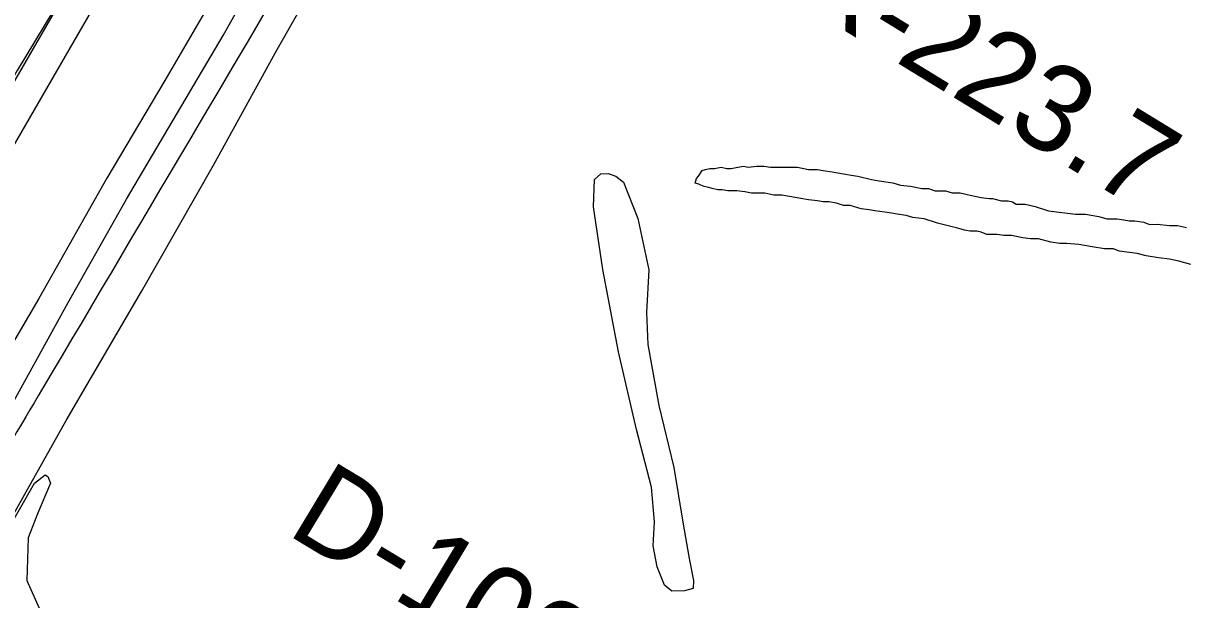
# Model space of a CAD drawing. Extents: x 3297735 to 3335592, y 670436 to 695807.
# Drawn here: x 3314883 to 3315991, y 681653 to 682203 of the extents above; entities that cross this region are included whole.
import ezdxf

# ---------------------------------------------------------------- set-up
doc = ezdxf.new("R2010")
doc.units = 0
for name, color, linetype in [('V-FLOD-BASE', 7, 'Continuous'), ('V-LEVE-TOET', 7, 'Continuous'), ('V-RIVR-RANG-IDEN', 7, 'Continuous'), ('V-ROAD-CNTR', 7, 'Continuous'), ('V-SITE-VEGE', 7, 'Continuous'), ('V-SURV-LINE', 7, 'Continuous'), ('V-TOPO-SHOR', 7, 'Continuous')]:
    doc.layers.add(name, color=color, linetype=linetype)

msp = doc.modelspace()

# ---------------------------------------------------------------- linework, layer by layer
at = {"layer": 'V-FLOD-BASE'}
msp.add_lwpolyline([(3315701, 683576.3), (3315679, 683542.6), (3315628.7, 683455.3), (3315574.6, 683359.4), (3315525.8, 683278.4), (3315482.4, 683202), (3315429.5, 683109.7), (3315385.7, 683034.9), (3315336.5, 682949.5), (3315293.1, 682875.5), (3315245.1, 682792.6), (3315201.7, 682717.4), (3315141.5, 682612.9), (3315079.3, 682502.5), (3315019, 682398.7), (3314977.1, 682329.8), (3314946.8, 682275.4), (3314911.8, 682214), (3314877.6, 682157.6), (3314842.7, 682096.9), (3314800.9, 682022.1), (3314758.6, 681947.8), (3314717.2, 681874.2)], dxfattribs=at)
at = {"layer": 'V-LEVE-TOET'}
msp.add_lwpolyline([(3315564.3, 683117.3), (3315505.2, 683007.8), (3315442.3, 682888), (3315400.1, 682810.9), (3315339.9, 682702.5), (3315279.6, 682592.1), (3315226.6, 682506.4), (3315178.9, 682428.5), (3315126.7, 682334.1), (3315069.5, 682236.3), (3315018.4, 682148.2), (3314963.1, 682055), (3314898.3, 681940.3), (3314851, 681860), (3314806.9, 681778.3), (3314792, 681745.4), (3314782, 681737.6)], dxfattribs=at)
at = {"layer": 'V-ROAD-CNTR'}
msp.add_spline([(3315498.4, 682865.4), (3314901.8, 681854.4), (3314773.2, 681638.2), (3314602.7, 681364.4), (3314477.5, 681178.9), (3314301, 680916.6)], degree=3, dxfattribs=at)
at = {"layer": 'V-SITE-VEGE'}
for p, q in [((3314862.9, 681709.7), (3314894.2, 681764.3)), ((3314894.2, 681764.3), (3314904.3, 681772.3)), ((3314909.3, 681764.1), (3314897, 681735)), ((3314904.3, 681772.3), (3314906.9, 681770.7)), ((3314906.9, 681770.7), (3314909.3, 681764.1)), ((3314897, 681735), (3314888.2, 681712.2)), ((3314888.2, 681712.2), (3314887, 681671.5)), ((3314887, 681671.5), (3314898.5, 681644.9))]:
    msp.add_line(p, q, dxfattribs=at)
for points in [[(3315996.8, 681972.6), (3315985.1, 681975.8), (3315976.5, 681977.9), (3315965.8, 681979), (3315954.1, 681981.1), (3315945.5, 681983.2), (3315928.4, 681985.4), (3315923.1, 681987.5), (3315914.5, 681987.5), (3315902.7, 681989.6), (3315889.9, 681991.8), (3315878.2, 681992.8), (3315871.7, 681992.8), (3315863.2, 681993.9), (3315851.4, 681997.1), (3315843.9, 681997.1), (3315836.5, 681998.2), (3315825.8, 682000.3), (3315818.3, 682000.3), (3315811.9, 682001.4), (3315802.2, 682001.4), (3315796.9, 682003.5), (3315792.6, 682004.6), (3315786.2, 682004.6), (3315780.9, 682005.6), (3315773.4, 682007.8), (3315768, 682008.8), (3315755.2, 682012), (3315742.4, 682016.3), (3315731.7, 682017.4), (3315725.3, 682019.5), (3315716.7, 682020.6), (3315711.4, 682021.6), (3315704.9, 682022.7), (3315695.3, 682023.8), (3315690, 682024.8), (3315682.5, 682025.9), (3315671.8, 682029.1), (3315665.4, 682029.1), (3315659, 682031.2), (3315651.5, 682032.3), (3315646.1, 682032.3), (3315640.8, 682033.4), (3315632.2, 682034.4), (3315624.7, 682035.5), (3315619.4, 682036.6), (3315606.6, 682038.7), (3315599.1, 682038.7), (3315590.5, 682040.8), (3315577.7, 682040.8), (3315571.3, 682041.9), (3315563.8, 682042.9), (3315555.2, 682042.9), (3315549.9, 682044), (3315545.6, 682044), (3315540.3, 682045.1), (3315537.1, 682046.1), (3315532.8, 682047.2), (3315529.6, 682048.3), (3315527.5, 682049.3), (3315524.2, 682050.4), (3315525.3, 682054.7), (3315527.4, 682056.8), (3315530.7, 682062.2), (3315533.9, 682063.2)], [(3315533.9, 682063.2), (3315538.1, 682064.3), (3315542.4, 682064.3), (3315548.8, 682065.4), (3315554.2, 682064.3), (3315558.4, 682064.3), (3315564.9, 682065.4), (3315570.2, 682066.5), (3315574.5, 682065.4), (3315583, 682066.5), (3315589.5, 682066.5), (3315595.9, 682065.4), (3315621.5, 682065.4), (3315632.2, 682063.3), (3315640.8, 682063.3), (3315646.1, 682062.2), (3315654.7, 682061.2), (3315665.4, 682059), (3315672.8, 682058), (3315679.3, 682056.9), (3315692.1, 682053.7), (3315699.6, 682052.6), (3315712.4, 682050.5), (3315719.9, 682048.4), (3315729.5, 682047.3), (3315740.2, 682045.2), (3315746.6, 682045.2), (3315753, 682043), (3315762.7, 682043), (3315769.1, 682040.9), (3315776.6, 682040.9), (3315786.2, 682038.8), (3315796.9, 682036.6), (3315804.4, 682035.6), (3315807.6, 682035.6), (3315816.1, 682033.4), (3315822.5, 682033.4), (3315826.8, 682032.4), (3315830, 682030.2), (3315838.6, 682030.2), (3315848.2, 682028.1), (3315861, 682023.8), (3315886.7, 682020.6), (3315896.3, 682020.6), (3315901.7, 682019.6), (3315909.1, 682018.5), (3315916.6, 682016.4), (3315926.3, 682016.4), (3315932.7, 682015.3), (3315938, 682014.2), (3315943.4, 682014.2), (3315951.9, 682013.2), (3315957.3, 682011), (3315964.7, 682011.1)], [(3315964.7, 682011.1), (3315976.5, 682010), (3315984, 682010), (3315992.5, 682007.9)]]:
    msp.add_lwpolyline(points, dxfattribs=at)
msp.add_lwpolyline([(3315495, 681667.1), (3315487.9, 681684.5), (3315484.2, 681704.4), (3315485.2, 681727.4), (3315482.6, 681760.5), (3315468.1, 681815.3), (3315451.1, 681889.6), (3315436, 681967.8), (3315427.2, 682027.7), (3315428.1, 682053.7), (3315434.2, 682059.2), (3315441.2, 682059.6), (3315448.3, 682057), (3315455.7, 682051.2), (3315469.3, 682016.6), (3315479.8, 681967.6), (3315477.8, 681927.1), (3315478.9, 681896.3), (3315489.5, 681838.4), (3315503.6, 681779.3), (3315512.2, 681727.1), (3315518.4, 681692.5), (3315522.4, 681671.5), (3315522.1, 681663.7), (3315513.9, 681661.7), (3315501.9, 681661.2)], close=True, dxfattribs=at)
at = {"layer": 'V-SURV-LINE'}
for points in [[(3314659.8, 681775.4), (3315779.8, 683713.8)], [(3315805.8, 683698.7), (3314685.8, 681760.3)]]:
    msp.add_lwpolyline(points, dxfattribs=at)
at = {"layer": 'V-TOPO-SHOR'}
for points in [[(3314816.4, 681744.2), (3314860.5, 681817.5), (3314926.2, 681936.5), (3314981.8, 682035), (3315074.2, 682191.1), (3315165, 682353), (3315244.6, 682497.2), (3315350.1, 682680.1), (3315439.4, 682832.6), (3315623.4, 683155.3), (3315703, 683294), (3315775.3, 683417), (3315812.9, 683475.4), (3315882.7, 683565.4), (3315973.3, 683662.6)], [(3314350.7, 680938.4), (3314408, 681023.5), (3314485, 681141.4), (3314547.4, 681228.2), (3314606.3, 681319.7), (3314673.7, 681420.3), (3314793.7, 681604), (3314868.8, 681724.7), (3314924.4, 681824), (3314996.3, 681946.9), (3315064.7, 682067.5), (3315125.7, 682177.8), (3315188.7, 682288.9)]]:
    msp.add_lwpolyline(points, dxfattribs=at)

# ---------------------------------------------------------------- texts
at = {"layer": 'V-RIVR-RANG-IDEN'}
for s, rotation, p in [('R-223.7', 328.5557, (3315613.4, 682228.1)), ('D-100', 328.9123, (3315133.2, 681716.4))]:
    msp.add_text(s, height=83, rotation=rotation, dxfattribs=at).set_placement(p)

doc.saveas('drawing.dxf')
